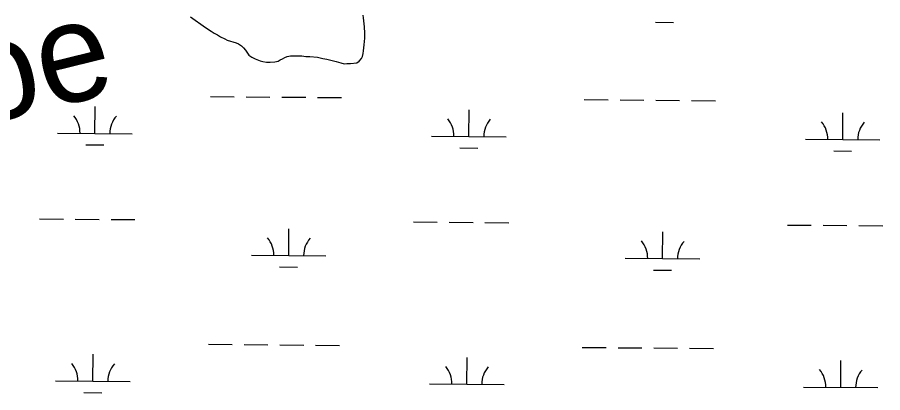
# Model space of a CAD drawing. Extents: x 3271442 to 3309282, y 752266 to 777610.
# Drawn here: x 3297690 to 3298852, y 768186 to 768690 of the extents above; entities that cross this region are included whole.
import ezdxf

# ---------------------------------------------------------------- set-up
doc = ezdxf.new("R2010")
doc.units = 0
for name, color, linetype in [('V-RIVR-IDEN', 7, 'Continuous'), ('V-SITE-VEGE', 7, 'Continuous'), ('V-TOPO-SHOR', 7, 'Continuous'), ('V-WETL-SWMP', 7, 'Continuous')]:
    doc.layers.add(name, color=color, linetype=linetype)

msp = doc.modelspace()

# ---------------------------------------------------------------- linework, layer by layer
at = {"layer": 'V-SITE-VEGE'}
msp.add_lwpolyline([(3297922.4, 768690.2), (3297942.7, 768676), (3297950.3, 768670.9), (3297954.4, 768668.4), (3297958.8, 768666.2), (3297962.9, 768663.7), (3297968.5, 768660.8), (3297972, 768659.2), (3297984.1, 768655.5), (3297987.2, 768654), (3297990.9, 768651.5), (3297993.6, 768648.7), (3297996.3, 768645.4), (3298001.1, 768639), (3298004.8, 768636.3), (3298009.5, 768634), (3298016.1, 768631.4), (3298019.8, 768630.5), (3298024.6, 768629.7), (3298029.5, 768629.7), (3298035.7, 768630.1), (3298040.1, 768631), (3298043.1, 768632.6), (3298046.2, 768633.9), (3298049.1, 768635.9), (3298052.4, 768637), (3298057, 768637.8), (3298063.6, 768638.2), (3298072, 768638), (3298077.6, 768637.2), (3298082.9, 768637.2), (3298093, 768636), (3298100.3, 768634.6), (3298105.6, 768633.7), (3298118, 768630.4), (3298124.6, 768628.4), (3298128.7, 768627.4), (3298132.5, 768627.8), (3298137.4, 768627.8), (3298145.9, 768628.6), (3298148.9, 768630.7), (3298152.2, 768634.4), (3298153.7, 768637.3), (3298154.5, 768641), (3298154.7, 768644.7), (3298155.5, 768648.8), (3298155.9, 768652.6), (3298156.5, 768661.8), (3298156.5, 768668.6), (3298156.1, 768676.9), (3298154.9, 768688.9), (3298154.2, 768692.8)], dxfattribs=at)
at = {"layer": 'V-TOPO-SHOR'}
msp.add_lwpolyline([(3297922.4, 768690.2), (3297942.7, 768676), (3297950.3, 768670.9), (3297954.4, 768668.4), (3297958.8, 768666.2), (3297962.9, 768663.7), (3297968.5, 768660.8), (3297972, 768659.2), (3297984.1, 768655.5), (3297987.2, 768654), (3297990.9, 768651.5), (3297993.6, 768648.7), (3297996.3, 768645.4), (3298001.1, 768639), (3298004.8, 768636.3), (3298009.5, 768634), (3298016.1, 768631.4), (3298019.8, 768630.5), (3298024.6, 768629.7), (3298029.5, 768629.7), (3298035.7, 768630.1), (3298040.1, 768631), (3298043.1, 768632.6), (3298046.2, 768633.9), (3298049.1, 768635.9), (3298052.4, 768637), (3298057, 768637.8), (3298063.6, 768638.2), (3298072, 768638), (3298077.6, 768637.2), (3298082.9, 768637.2), (3298093, 768636), (3298100.3, 768634.6), (3298105.6, 768633.7), (3298118, 768630.4), (3298124.6, 768628.4), (3298128.7, 768627.4), (3298132.5, 768627.8), (3298137.4, 768627.8), (3298145.9, 768628.6), (3298148.9, 768630.7), (3298152.2, 768634.4), (3298153.7, 768637.3), (3298154.5, 768641), (3298154.7, 768644.7), (3298155.5, 768648.8), (3298155.9, 768652.6), (3298156.5, 768661.8), (3298156.5, 768668.6), (3298156.1, 768676.9), (3298154.9, 768688.9), (3298154.2, 768692.8)], dxfattribs=at)
at = {"layer": 'V-WETL-SWMP'}
for p, q in [((3298546.9, 768683), (3298570.9, 768682.8)), ((3297949.4, 768583.3), (3297981.3, 768583.1)), ((3297997.3, 768582.9), (3298029.3, 768582.7)), ((3298045.3, 768582.5), (3298077.3, 768582.3)), ((3298093.3, 768582.1), (3298125.3, 768581.9)), ((3297794.3, 768533.9), (3297794.6, 768569.9)), ((3298451.2, 768579.2), (3298483.2, 768578.9)), ((3298499.2, 768578.8), (3298531.2, 768578.5)), ((3298547.2, 768578.4), (3298579.2, 768578.1)), ((3298595.2, 768578), (3298627.2, 768577.7)), ((3298296.2, 768529.7), (3298296.5, 768565.7)), ((3298798.1, 768525.6), (3298798.4, 768561.6)), ((3297744.3, 768534.3), (3297844.3, 768533.4)), ((3298246.2, 768530.1), (3298346.2, 768529.3)), ((3298748.1, 768526), (3298848.1, 768525.2)), ((3297782.2, 768518.5), (3297806.2, 768518.3)), ((3298284.1, 768514.4), (3298308.1, 768514.2)), ((3298786, 768510.3), (3298810, 768510.1)), ((3297720, 768419), (3297752, 768418.8)), ((3297768, 768418.6), (3297800, 768418.4)), ((3297816, 768418.2), (3297848, 768418)), ((3298221.9, 768414.9), (3298253.9, 768414.6)), ((3298269.9, 768414.5), (3298301.9, 768414.2)), ((3298317.9, 768414.1), (3298349.9, 768413.8)), ((3298723.8, 768410.8), (3298755.8, 768410.5)), ((3298771.8, 768410.4), (3298803.8, 768410.1)), ((3298819.8, 768410), (3298851.8, 768409.7)), ((3298054.4, 768369.8), (3298054.7, 768405.8)), ((3298556.3, 768365.7), (3298556.6, 768401.7)), ((3298004.4, 768370.3), (3298104.4, 768369.4)), ((3298506.3, 768366.1), (3298606.3, 768365.3)), ((3298042.3, 768354.5), (3298066.3, 768354.3)), ((3298544.2, 768350.4), (3298568.2, 768350.2)), ((3297946.6, 768250.7), (3297978.6, 768250.4)), ((3297994.6, 768250.3), (3298026.6, 768250)), ((3298042.6, 768249.9), (3298074.6, 768249.6)), ((3298090.6, 768249.5), (3298122.6, 768249.2)), ((3298448.5, 768246.5), (3298480.5, 768246.3)), ((3298496.5, 768246.1), (3298528.5, 768245.9)), ((3298544.5, 768245.7), (3298576.5, 768245.5)), ((3298592.5, 768245.3), (3298624.5, 768245.1)), ((3297791.6, 768201.2), (3297791.9, 768237.2)), ((3298293.5, 768197.1), (3298293.8, 768233.1)), ((3298795.4, 768192.9), (3298795.7, 768228.9)), ((3297741.6, 768201.6), (3297841.6, 768200.8)), ((3298243.5, 768197.5), (3298343.5, 768196.6)), ((3298745.4, 768193.3), (3298845.4, 768192.5)), ((3297779.5, 768185.9), (3297803.5, 768185.7))]:
    msp.add_line(p, q, dxfattribs=at)
msp.add_lwpolyline([(3297922.4, 768690.2), (3297942.7, 768676), (3297950.3, 768670.9), (3297954.4, 768668.4), (3297958.8, 768666.2), (3297962.9, 768663.7), (3297968.5, 768660.8), (3297972, 768659.2), (3297984.1, 768655.5), (3297987.2, 768654), (3297990.9, 768651.5), (3297993.6, 768648.7), (3297996.3, 768645.4), (3298001.1, 768639), (3298004.8, 768636.3), (3298009.5, 768634), (3298016.1, 768631.4), (3298019.8, 768630.5), (3298024.6, 768629.7), (3298029.5, 768629.7), (3298035.7, 768630.1), (3298040.1, 768631), (3298043.1, 768632.6), (3298046.2, 768633.9), (3298049.1, 768635.9), (3298052.4, 768637), (3298057, 768637.8), (3298063.6, 768638.2), (3298072, 768638), (3298077.6, 768637.2), (3298082.9, 768637.2), (3298093, 768636), (3298100.3, 768634.6), (3298105.6, 768633.7), (3298118, 768630.4), (3298124.6, 768628.4), (3298128.7, 768627.4), (3298132.5, 768627.8), (3298137.4, 768627.8), (3298145.9, 768628.6), (3298148.9, 768630.7), (3298152.2, 768634.4), (3298153.7, 768637.3), (3298154.5, 768641), (3298154.7, 768644.7), (3298155.5, 768648.8), (3298155.9, 768652.6), (3298156.5, 768661.8), (3298156.5, 768668.6), (3298156.1, 768676.9), (3298154.9, 768688.9), (3298154.2, 768692.8)], dxfattribs=at)
for centre, start, end in [((3297739.1, 768534.8), 358.7563, 40.2999), ((3297849.6, 768533.9), 138.7563, 180.2999), ((3298241, 768530.6), 358.7563, 40.2999), ((3298351.5, 768529.7), 138.7563, 180.2999), ((3298742.9, 768526.5), 358.7563, 40.2999), ((3298853.4, 768525.6), 138.7563, 180.2999), ((3297999.2, 768370.8), 358.7563, 40.2999), ((3298109.7, 768369.9), 138.7563, 180.2999), ((3298501.1, 768366.6), 358.7563, 40.2999), ((3298611.6, 768365.7), 138.7563, 180.2999), ((3297736.4, 768202.1), 358.7563, 40.2999), ((3297846.9, 768201.2), 138.7563, 180.2999), ((3298238.3, 768198), 358.7563, 40.2999), ((3298348.7, 768197.1), 138.7563, 180.2999), ((3298740.2, 768193.9), 358.7563, 40.2999), ((3298850.6, 768192.9), 138.7563, 180.2999)]:
    msp.add_arc(centre, 35.2, start, end, dxfattribs=at)

# ---------------------------------------------------------------- texts
at = {"layer": 'V-RIVR-IDEN'}
msp.add_text('Horseshoe', height=133, rotation=13.815, dxfattribs=at).set_placement((3296991.1, 768384.6))

doc.saveas('drawing.dxf')
